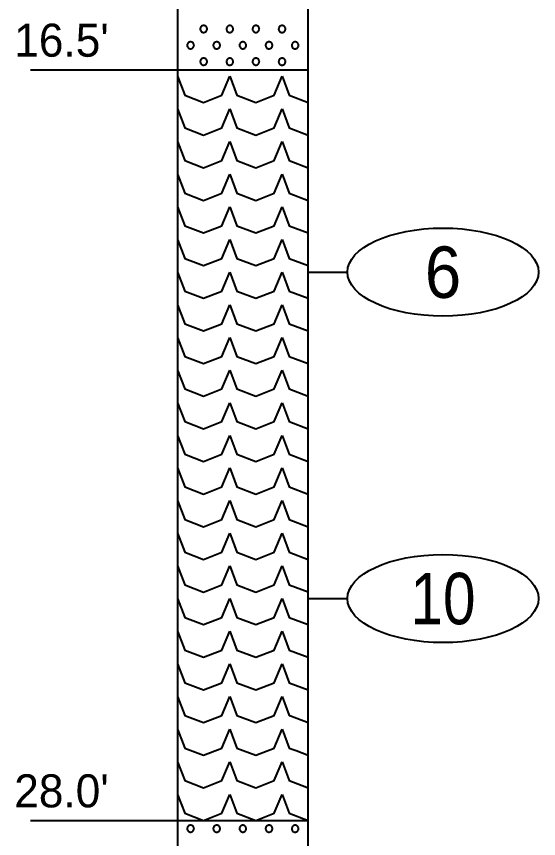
# Model space of a CAD drawing. Extents: x -76 to 974, y -1080 to -735.
# Drawn here: x 89.82 to 98.63, y -798.67 to -784.78 of the extents above; entities that cross this region are included whole.
import ezdxf
from ezdxf.enums import TextEntityAlignment as Align

# ---------------------------------------------------------------- set-up
doc = ezdxf.new("R2010")
doc.units = 0
doc.header["$LTSCALE"] = 0.36
doc.layers.add('27', color=7, linetype='Continuous', lineweight=40)

msp = doc.modelspace()

# ---------------------------------------------------------------- linework, layer by layer
at = {"layer": '27'}
for p, q in [((92.5365, -779.068), (92.5365, -785.683)), ((94.7415, -785.683), (94.7415, -779.068)), ((90.0559, -785.683), (92.5365, -785.683)), ((92.5365, -785.683), (94.7415, -785.683)), ((92.5365, -785.683), (92.5365, -798.3617)), ((94.7415, -798.3617), (94.7415, -785.683)), ((94.7415, -789.1007), (95.403, -789.1007)), ((94.7415, -794.6132), (95.403, -794.6132)), ((90.0559, -798.3617), (92.5365, -798.3617)), ((92.5365, -798.3617), (94.7415, -798.3617)), ((92.5365, -798.3617), (92.5365, -802.3307)), ((94.7415, -802.3307), (94.7415, -798.3617))]:
    msp.add_line(p, q, dxfattribs=at)
for points in [[(93.0355, -784.9939), (93.0348, -784.9849), (93.0327, -784.9761), (93.0292, -784.9677), (93.0245, -784.96), (93.0187, -784.9531), (93.0118, -784.9472), (93.0041, -784.9424), (92.9958, -784.9389), (92.987, -784.9367), (92.978, -784.9359), (92.969, -784.9365), (92.9601, -784.9386), (92.9517, -784.9419), (92.944, -784.9466), (92.937, -784.9524), (92.931, -784.9592), (92.9262, -784.9668), (92.9226, -784.9751), (92.9203, -784.9839), (92.9195, -784.9929), (92.92, -785.0019), (92.922, -785.0108), (92.9253, -785.0192), (92.9298, -785.027), (92.9356, -785.034), (92.9423, -785.0401), (92.9499, -785.045), (92.9582, -785.0486), (92.967, -785.051), (92.976, -785.0519), (92.985, -785.0514), (92.9939, -785.0496), (93.0023, -785.0464), (93.0102, -785.0418), (93.0172, -785.0362), (93.0233, -785.0295), (93.0283, -785.0219), (93.032, -785.0137), (93.0344, -785.0049), (93.0354, -784.996)], [(93.4765, -784.9939), (93.4758, -784.9849), (93.4737, -784.9761), (93.4702, -784.9677), (93.4655, -784.96), (93.4597, -784.9531), (93.4528, -784.9472), (93.4451, -784.9424), (93.4368, -784.9389), (93.428, -784.9367), (93.419, -784.9359), (93.41, -784.9365), (93.4011, -784.9386), (93.3927, -784.9419), (93.385, -784.9466), (93.378, -784.9524), (93.372, -784.9592), (93.3672, -784.9668), (93.3636, -784.9751), (93.3613, -784.9839), (93.3605, -784.9929), (93.361, -785.0019), (93.363, -785.0108), (93.3663, -785.0192), (93.3708, -785.027), (93.3766, -785.034), (93.3833, -785.0401), (93.3909, -785.045), (93.3992, -785.0486), (93.408, -785.051), (93.417, -785.0519), (93.426, -785.0514), (93.4349, -785.0496), (93.4433, -785.0464), (93.4512, -785.0418), (93.4582, -785.0362), (93.4643, -785.0295), (93.4693, -785.0219), (93.473, -785.0137), (93.4754, -785.0049), (93.4764, -784.996)], [(93.9175, -784.9939), (93.9168, -784.9849), (93.9147, -784.9761), (93.9112, -784.9677), (93.9065, -784.96), (93.9007, -784.9531), (93.8938, -784.9472), (93.8861, -784.9424), (93.8778, -784.9389), (93.869, -784.9367), (93.86, -784.9359), (93.851, -784.9365), (93.8421, -784.9386), (93.8337, -784.9419), (93.826, -784.9466), (93.819, -784.9524), (93.813, -784.9592), (93.8082, -784.9668), (93.8046, -784.9751), (93.8023, -784.9839), (93.8015, -784.9929), (93.802, -785.0019), (93.804, -785.0108), (93.8073, -785.0192), (93.8118, -785.027), (93.8176, -785.034), (93.8243, -785.0401), (93.8319, -785.045), (93.8402, -785.0486), (93.849, -785.051), (93.858, -785.0519), (93.867, -785.0514), (93.8759, -785.0496), (93.8843, -785.0464), (93.8922, -785.0418), (93.8992, -785.0362), (93.9053, -785.0295), (93.9103, -785.0219), (93.914, -785.0137), (93.9164, -785.0049), (93.9174, -784.996)], [(94.3585, -784.9939), (94.3578, -784.9849), (94.3557, -784.9761), (94.3522, -784.9677), (94.3475, -784.96), (94.3417, -784.9531), (94.3348, -784.9472), (94.3271, -784.9424), (94.3188, -784.9389), (94.31, -784.9367), (94.301, -784.9359), (94.292, -784.9365), (94.2831, -784.9386), (94.2747, -784.9419), (94.267, -784.9466), (94.26, -784.9524), (94.254, -784.9592), (94.2492, -784.9668), (94.2456, -784.9751), (94.2433, -784.9839), (94.2425, -784.9929), (94.243, -785.0019), (94.245, -785.0108), (94.2483, -785.0192), (94.2528, -785.027), (94.2586, -785.034), (94.2653, -785.0401), (94.2729, -785.045), (94.2812, -785.0486), (94.29, -785.051), (94.299, -785.0519), (94.308, -785.0514), (94.3169, -785.0496), (94.3253, -785.0464), (94.3332, -785.0418), (94.3402, -785.0362), (94.3463, -785.0295), (94.3513, -785.0219), (94.355, -785.0137), (94.3574, -785.0049), (94.3584, -784.996)], [(92.815, -785.2696), (92.8143, -785.2605), (92.8122, -785.2517), (92.8087, -785.2434), (92.804, -785.2356), (92.7982, -785.2287), (92.7913, -785.2228), (92.7836, -785.218), (92.7753, -785.2145), (92.7665, -785.2123), (92.7575, -785.2115), (92.7485, -785.2122), (92.7396, -785.2142), (92.7312, -785.2176), (92.7235, -785.2222), (92.7165, -785.228), (92.7105, -785.2348), (92.7057, -785.2425), (92.7021, -785.2508), (92.6998, -785.2595), (92.699, -785.2685), (92.6995, -785.2776), (92.7015, -785.2864), (92.7048, -785.2948), (92.7093, -785.3027), (92.7151, -785.3097), (92.7218, -785.3157), (92.7294, -785.3206), (92.7377, -785.3243), (92.7465, -785.3266), (92.7555, -785.3275), (92.7645, -785.3271), (92.7734, -785.3252), (92.7818, -785.322), (92.7897, -785.3175), (92.7967, -785.3118), (92.8028, -785.3051), (92.8078, -785.2975), (92.8115, -785.2893), (92.8139, -785.2806), (92.8149, -785.2716)], [(93.256, -785.2696), (93.2553, -785.2605), (93.2532, -785.2517), (93.2497, -785.2434), (93.245, -785.2356), (93.2392, -785.2287), (93.2323, -785.2228), (93.2246, -785.218), (93.2163, -785.2145), (93.2075, -785.2123), (93.1985, -785.2115), (93.1895, -785.2122), (93.1806, -785.2142), (93.1722, -785.2176), (93.1645, -785.2222), (93.1575, -785.228), (93.1515, -785.2348), (93.1467, -785.2425), (93.1431, -785.2508), (93.1408, -785.2595), (93.14, -785.2685), (93.1405, -785.2776), (93.1425, -785.2864), (93.1458, -785.2948), (93.1503, -785.3027), (93.1561, -785.3097), (93.1628, -785.3157), (93.1704, -785.3206), (93.1787, -785.3243), (93.1875, -785.3266), (93.1965, -785.3275), (93.2055, -785.3271), (93.2144, -785.3252), (93.2228, -785.322), (93.2307, -785.3175), (93.2377, -785.3118), (93.2438, -785.3051), (93.2488, -785.2975), (93.2525, -785.2893), (93.2549, -785.2806), (93.2559, -785.2716)], [(93.697, -785.2696), (93.6963, -785.2605), (93.6942, -785.2517), (93.6907, -785.2434), (93.686, -785.2356), (93.6802, -785.2287), (93.6733, -785.2228), (93.6656, -785.218), (93.6573, -785.2145), (93.6485, -785.2123), (93.6395, -785.2115), (93.6305, -785.2122), (93.6216, -785.2142), (93.6132, -785.2176), (93.6055, -785.2222), (93.5985, -785.228), (93.5925, -785.2348), (93.5877, -785.2425), (93.5841, -785.2508), (93.5818, -785.2595), (93.581, -785.2685), (93.5815, -785.2776), (93.5835, -785.2864), (93.5868, -785.2948), (93.5913, -785.3027), (93.5971, -785.3097), (93.6038, -785.3157), (93.6114, -785.3206), (93.6197, -785.3243), (93.6285, -785.3266), (93.6375, -785.3275), (93.6465, -785.3271), (93.6554, -785.3252), (93.6638, -785.322), (93.6717, -785.3175), (93.6787, -785.3118), (93.6848, -785.3051), (93.6898, -785.2975), (93.6935, -785.2893), (93.6959, -785.2806), (93.6969, -785.2716)], [(94.138, -785.2696), (94.1373, -785.2605), (94.1352, -785.2517), (94.1317, -785.2434), (94.127, -785.2356), (94.1212, -785.2287), (94.1143, -785.2228), (94.1066, -785.218), (94.0983, -785.2145), (94.0895, -785.2123), (94.0805, -785.2115), (94.0715, -785.2122), (94.0626, -785.2142), (94.0542, -785.2176), (94.0465, -785.2222), (94.0395, -785.228), (94.0335, -785.2348), (94.0287, -785.2425), (94.0251, -785.2508), (94.0228, -785.2595), (94.022, -785.2685), (94.0225, -785.2776), (94.0245, -785.2864), (94.0278, -785.2948), (94.0323, -785.3027), (94.0381, -785.3097), (94.0448, -785.3157), (94.0524, -785.3206), (94.0607, -785.3243), (94.0695, -785.3266), (94.0785, -785.3275), (94.0875, -785.3271), (94.0964, -785.3252), (94.1048, -785.322), (94.1127, -785.3175), (94.1197, -785.3118), (94.1258, -785.3051), (94.1308, -785.2975), (94.1345, -785.2893), (94.1369, -785.2806), (94.1379, -785.2716)], [(94.579, -785.2696), (94.5783, -785.2605), (94.5762, -785.2517), (94.5727, -785.2434), (94.568, -785.2356), (94.5622, -785.2287), (94.5553, -785.2228), (94.5476, -785.218), (94.5393, -785.2145), (94.5305, -785.2123), (94.5215, -785.2115), (94.5125, -785.2122), (94.5036, -785.2142), (94.4952, -785.2176), (94.4875, -785.2222), (94.4805, -785.228), (94.4745, -785.2348), (94.4697, -785.2425), (94.4661, -785.2508), (94.4638, -785.2595), (94.463, -785.2685), (94.4635, -785.2776), (94.4655, -785.2864), (94.4688, -785.2948), (94.4733, -785.3027), (94.4791, -785.3097), (94.4858, -785.3157), (94.4934, -785.3206), (94.5017, -785.3243), (94.5105, -785.3266), (94.5195, -785.3275), (94.5285, -785.3271), (94.5374, -785.3252), (94.5458, -785.322), (94.5537, -785.3175), (94.5607, -785.3118), (94.5668, -785.3051), (94.5718, -785.2975), (94.5755, -785.2893), (94.5779, -785.2806), (94.5789, -785.2716)], [(93.0355, -785.5452), (93.0348, -785.5362), (93.0327, -785.5273), (93.0292, -785.519), (93.0245, -785.5112), (93.0187, -785.5043), (93.0118, -785.4984), (93.0041, -785.4937), (92.9958, -785.4901), (92.987, -785.488), (92.978, -785.4872), (92.969, -785.4878), (92.9601, -785.4898), (92.9517, -785.4932), (92.944, -785.4978), (92.937, -785.5036), (92.931, -785.5104), (92.9262, -785.5181), (92.9226, -785.5264), (92.9203, -785.5352), (92.9195, -785.5442), (92.92, -785.5532), (92.922, -785.562), (92.9253, -785.5705), (92.9298, -785.5783), (92.9356, -785.5853), (92.9423, -785.5913), (92.9499, -785.5962), (92.9582, -785.5999), (92.967, -785.6022), (92.976, -785.6032), (92.985, -785.6027), (92.9939, -785.6008), (93.0023, -785.5976), (93.0102, -785.5931), (93.0172, -785.5874), (93.0233, -785.5807), (93.0283, -785.5732), (93.032, -785.5649), (93.0344, -785.5562), (93.0354, -785.5472)], [(93.4765, -785.5452), (93.4758, -785.5362), (93.4737, -785.5273), (93.4702, -785.519), (93.4655, -785.5112), (93.4597, -785.5043), (93.4528, -785.4984), (93.4451, -785.4937), (93.4368, -785.4901), (93.428, -785.488), (93.419, -785.4872), (93.41, -785.4878), (93.4011, -785.4898), (93.3927, -785.4932), (93.385, -785.4978), (93.378, -785.5036), (93.372, -785.5104), (93.3672, -785.5181), (93.3636, -785.5264), (93.3613, -785.5352), (93.3605, -785.5442), (93.361, -785.5532), (93.363, -785.562), (93.3663, -785.5705), (93.3708, -785.5783), (93.3766, -785.5853), (93.3833, -785.5913), (93.3909, -785.5962), (93.3992, -785.5999), (93.408, -785.6022), (93.417, -785.6032), (93.426, -785.6027), (93.4349, -785.6008), (93.4433, -785.5976), (93.4512, -785.5931), (93.4582, -785.5874), (93.4643, -785.5807), (93.4693, -785.5732), (93.473, -785.5649), (93.4754, -785.5562), (93.4764, -785.5472)], [(93.9175, -785.5452), (93.9168, -785.5362), (93.9147, -785.5273), (93.9112, -785.519), (93.9065, -785.5112), (93.9007, -785.5043), (93.8938, -785.4984), (93.8861, -785.4937), (93.8778, -785.4901), (93.869, -785.488), (93.86, -785.4872), (93.851, -785.4878), (93.8421, -785.4898), (93.8337, -785.4932), (93.826, -785.4978), (93.819, -785.5036), (93.813, -785.5104), (93.8082, -785.5181), (93.8046, -785.5264), (93.8023, -785.5352), (93.8015, -785.5442), (93.802, -785.5532), (93.804, -785.562), (93.8073, -785.5705), (93.8118, -785.5783), (93.8176, -785.5853), (93.8243, -785.5913), (93.8319, -785.5962), (93.8402, -785.5999), (93.849, -785.6022), (93.858, -785.6032), (93.867, -785.6027), (93.8759, -785.6008), (93.8843, -785.5976), (93.8922, -785.5931), (93.8992, -785.5874), (93.9053, -785.5807), (93.9103, -785.5732), (93.914, -785.5649), (93.9164, -785.5562), (93.9174, -785.5472)], [(94.3585, -785.5452), (94.3578, -785.5362), (94.3557, -785.5273), (94.3522, -785.519), (94.3475, -785.5112), (94.3417, -785.5043), (94.3348, -785.4984), (94.3271, -785.4937), (94.3188, -785.4901), (94.31, -785.488), (94.301, -785.4872), (94.292, -785.4878), (94.2831, -785.4898), (94.2747, -785.4932), (94.267, -785.4978), (94.26, -785.5036), (94.254, -785.5104), (94.2492, -785.5181), (94.2456, -785.5264), (94.2433, -785.5352), (94.2425, -785.5442), (94.243, -785.5532), (94.245, -785.562), (94.2483, -785.5705), (94.2528, -785.5783), (94.2586, -785.5853), (94.2653, -785.5913), (94.2729, -785.5962), (94.2812, -785.5999), (94.29, -785.6022), (94.299, -785.6032), (94.308, -785.6027), (94.3169, -785.6008), (94.3253, -785.5976), (94.3332, -785.5931), (94.3402, -785.5874), (94.3463, -785.5807), (94.3513, -785.5732), (94.355, -785.5649), (94.3574, -785.5562), (94.3584, -785.5472)], [(92.815, -798.4996), (92.8143, -798.4905), (92.8122, -798.4817), (92.8087, -798.4734), (92.804, -798.4656), (92.7982, -798.4587), (92.7913, -798.4528), (92.7836, -798.448), (92.7753, -798.4445), (92.7665, -798.4423), (92.7575, -798.4415), (92.7485, -798.4422), (92.7396, -798.4442), (92.7312, -798.4476), (92.7235, -798.4522), (92.7165, -798.458), (92.7105, -798.4648), (92.7057, -798.4725), (92.7021, -798.4808), (92.6998, -798.4895), (92.699, -798.4985), (92.6995, -798.5076), (92.7015, -798.5164), (92.7048, -798.5248), (92.7093, -798.5327), (92.7151, -798.5397), (92.7218, -798.5457), (92.7294, -798.5506), (92.7377, -798.5543), (92.7465, -798.5566), (92.7555, -798.5575), (92.7645, -798.5571), (92.7734, -798.5552), (92.7818, -798.552), (92.7897, -798.5475), (92.7967, -798.5418), (92.8028, -798.5351), (92.8078, -798.5275), (92.8115, -798.5193), (92.8139, -798.5106), (92.8149, -798.5016)], [(93.256, -798.4996), (93.2553, -798.4905), (93.2532, -798.4817), (93.2497, -798.4734), (93.245, -798.4656), (93.2392, -798.4587), (93.2323, -798.4528), (93.2246, -798.448), (93.2163, -798.4445), (93.2075, -798.4423), (93.1985, -798.4415), (93.1895, -798.4422), (93.1806, -798.4442), (93.1722, -798.4476), (93.1645, -798.4522), (93.1575, -798.458), (93.1515, -798.4648), (93.1467, -798.4725), (93.1431, -798.4808), (93.1408, -798.4895), (93.14, -798.4985), (93.1405, -798.5076), (93.1425, -798.5164), (93.1458, -798.5248), (93.1503, -798.5327), (93.1561, -798.5397), (93.1628, -798.5457), (93.1704, -798.5506), (93.1787, -798.5543), (93.1875, -798.5566), (93.1965, -798.5575), (93.2055, -798.5571), (93.2144, -798.5552), (93.2228, -798.552), (93.2307, -798.5475), (93.2377, -798.5418), (93.2438, -798.5351), (93.2488, -798.5275), (93.2525, -798.5193), (93.2549, -798.5106), (93.2559, -798.5016)], [(93.697, -798.4996), (93.6963, -798.4905), (93.6942, -798.4817), (93.6907, -798.4734), (93.686, -798.4656), (93.6802, -798.4587), (93.6733, -798.4528), (93.6656, -798.448), (93.6573, -798.4445), (93.6485, -798.4423), (93.6395, -798.4415), (93.6305, -798.4422), (93.6216, -798.4442), (93.6132, -798.4476), (93.6055, -798.4522), (93.5985, -798.458), (93.5925, -798.4648), (93.5877, -798.4725), (93.5841, -798.4808), (93.5818, -798.4895), (93.581, -798.4985), (93.5815, -798.5076), (93.5835, -798.5164), (93.5868, -798.5248), (93.5913, -798.5327), (93.5971, -798.5397), (93.6038, -798.5457), (93.6114, -798.5506), (93.6197, -798.5543), (93.6285, -798.5566), (93.6375, -798.5575), (93.6465, -798.5571), (93.6554, -798.5552), (93.6638, -798.552), (93.6717, -798.5475), (93.6787, -798.5418), (93.6848, -798.5351), (93.6898, -798.5275), (93.6935, -798.5193), (93.6959, -798.5106), (93.6969, -798.5016)], [(94.138, -798.4996), (94.1373, -798.4905), (94.1352, -798.4817), (94.1317, -798.4734), (94.127, -798.4656), (94.1212, -798.4587), (94.1143, -798.4528), (94.1066, -798.448), (94.0983, -798.4445), (94.0895, -798.4423), (94.0805, -798.4415), (94.0715, -798.4422), (94.0626, -798.4442), (94.0542, -798.4476), (94.0465, -798.4522), (94.0395, -798.458), (94.0335, -798.4648), (94.0287, -798.4725), (94.0251, -798.4808), (94.0228, -798.4895), (94.022, -798.4985), (94.0225, -798.5076), (94.0245, -798.5164), (94.0278, -798.5248), (94.0323, -798.5327), (94.0381, -798.5397), (94.0448, -798.5457), (94.0524, -798.5506), (94.0607, -798.5543), (94.0695, -798.5566), (94.0785, -798.5575), (94.0875, -798.5571), (94.0964, -798.5552), (94.1048, -798.552), (94.1127, -798.5475), (94.1197, -798.5418), (94.1258, -798.5351), (94.1308, -798.5275), (94.1345, -798.5193), (94.1369, -798.5106), (94.1379, -798.5016)], [(94.579, -798.4996), (94.5783, -798.4905), (94.5762, -798.4817), (94.5727, -798.4734), (94.568, -798.4656), (94.5622, -798.4587), (94.5553, -798.4528), (94.5476, -798.448), (94.5393, -798.4445), (94.5305, -798.4423), (94.5215, -798.4415), (94.5125, -798.4422), (94.5036, -798.4442), (94.4952, -798.4476), (94.4875, -798.4522), (94.4805, -798.458), (94.4745, -798.4648), (94.4697, -798.4725), (94.4661, -798.4808), (94.4638, -798.4895), (94.463, -798.4985), (94.4635, -798.5076), (94.4655, -798.5164), (94.4688, -798.5248), (94.4733, -798.5327), (94.4791, -798.5397), (94.4858, -798.5457), (94.4934, -798.5506), (94.5017, -798.5543), (94.5105, -798.5566), (94.5195, -798.5575), (94.5285, -798.5571), (94.5374, -798.5552), (94.5458, -798.552), (94.5537, -798.5475), (94.5607, -798.5418), (94.5668, -798.5351), (94.5718, -798.5275), (94.5755, -798.5193), (94.5779, -798.5106), (94.5789, -798.5016)]]:
    msp.add_lwpolyline(points, close=True, dxfattribs=at)
for points in [[(92.5365, -785.7932), (92.6578, -786.113), (92.9775, -786.2342), (93.2862, -786.113), (93.4185, -785.7932)], [(93.4185, -785.7932), (93.5398, -786.113), (93.8595, -786.2342), (94.1682, -786.113), (94.3005, -785.7932)], [(94.3005, -785.7932), (94.4218, -786.113), (94.7415, -786.2342)], [(92.5365, -786.3445), (92.6578, -786.6642), (92.9775, -786.7855), (93.2862, -786.6642), (93.4185, -786.3445)], [(93.4185, -786.3445), (93.5398, -786.6642), (93.8595, -786.7855), (94.1682, -786.6642), (94.3005, -786.3445)], [(94.3005, -786.3445), (94.4218, -786.6642), (94.7415, -786.7854)], [(92.5365, -786.8957), (92.6578, -787.2155), (92.9775, -787.3367), (93.2862, -787.2155), (93.4185, -786.8957)], [(93.4185, -786.8957), (93.5398, -787.2155), (93.8595, -787.3367), (94.1682, -787.2155), (94.3005, -786.8957)], [(94.3005, -786.8957), (94.4218, -787.2155), (94.7415, -787.3367)], [(92.5365, -787.447), (92.6578, -787.7667), (92.9775, -787.888), (93.2862, -787.7667), (93.4185, -787.447)], [(93.4185, -787.447), (93.5398, -787.7667), (93.8595, -787.888), (94.1682, -787.7667), (94.3005, -787.447)], [(94.3005, -787.447), (94.4218, -787.7667), (94.7415, -787.8879)], [(92.5365, -787.9982), (92.6578, -788.318), (92.9775, -788.4392), (93.2862, -788.318), (93.4185, -787.9982)], [(93.4185, -787.9982), (93.5398, -788.318), (93.8595, -788.4392), (94.1682, -788.318), (94.3005, -787.9982)], [(94.3005, -787.9982), (94.4218, -788.318), (94.7415, -788.4392)], [(92.5365, -788.5495), (92.6578, -788.8692), (92.9775, -788.9905), (93.2862, -788.8692), (93.4185, -788.5495)], [(93.4185, -788.5495), (93.5398, -788.8692), (93.8595, -788.9905), (94.1682, -788.8692), (94.3005, -788.5495)], [(94.3005, -788.5495), (94.4218, -788.8692), (94.7415, -788.9904)], [(92.5365, -789.1007), (92.6578, -789.4205), (92.9775, -789.5417), (93.2862, -789.4205), (93.4185, -789.1007)], [(93.4185, -789.1007), (93.5398, -789.4205), (93.8595, -789.5417), (94.1682, -789.4205), (94.3005, -789.1007)], [(94.3005, -789.1007), (94.4218, -789.4205), (94.7415, -789.5417)], [(92.5365, -789.652), (92.6578, -789.9717), (92.9775, -790.093), (93.2862, -789.9717), (93.4185, -789.652)], [(93.4185, -789.652), (93.5398, -789.9717), (93.8595, -790.093), (94.1682, -789.9717), (94.3005, -789.652)], [(94.3005, -789.652), (94.4218, -789.9717), (94.7415, -790.0929)], [(92.5365, -790.2032), (92.6578, -790.523), (92.9775, -790.6442), (93.2862, -790.523), (93.4185, -790.2032)], [(93.4185, -790.2032), (93.5398, -790.523), (93.8595, -790.6442), (94.1682, -790.523), (94.3005, -790.2032)], [(94.3005, -790.2032), (94.4218, -790.523), (94.7415, -790.6442)], [(92.5365, -790.7545), (92.6578, -791.0742), (92.9775, -791.1955), (93.2862, -791.0742), (93.4185, -790.7545)], [(93.4185, -790.7545), (93.5398, -791.0742), (93.8595, -791.1955), (94.1682, -791.0742), (94.3005, -790.7545)], [(94.3005, -790.7545), (94.4218, -791.0742), (94.7415, -791.1954)], [(92.5365, -791.3057), (92.6578, -791.6255), (92.9775, -791.7467), (93.2862, -791.6255), (93.4185, -791.3057)], [(93.4185, -791.3057), (93.5398, -791.6255), (93.8595, -791.7467), (94.1682, -791.6255), (94.3005, -791.3057)], [(94.3005, -791.3057), (94.4218, -791.6255), (94.7415, -791.7467)], [(92.5365, -791.857), (92.6578, -792.1767), (92.9775, -792.298), (93.2862, -792.1767), (93.4185, -791.857)], [(93.4185, -791.857), (93.5398, -792.1767), (93.8595, -792.298), (94.1682, -792.1767), (94.3005, -791.857)], [(94.3005, -791.857), (94.4218, -792.1767), (94.7415, -792.2979)], [(92.5365, -792.4082), (92.6578, -792.728), (92.9775, -792.8492), (93.2862, -792.728), (93.4185, -792.4082)], [(93.4185, -792.4082), (93.5398, -792.728), (93.8595, -792.8492), (94.1682, -792.728), (94.3005, -792.4082)], [(94.3005, -792.4082), (94.4218, -792.728), (94.7415, -792.8492)], [(92.5365, -792.9595), (92.6578, -793.2792), (92.9775, -793.4005), (93.2862, -793.2792), (93.4185, -792.9595)], [(93.4185, -792.9595), (93.5398, -793.2792), (93.8595, -793.4005), (94.1682, -793.2792), (94.3005, -792.9595)], [(94.3005, -792.9595), (94.4218, -793.2792), (94.7415, -793.4004)], [(92.5365, -793.5107), (92.6578, -793.8305), (92.9775, -793.9517), (93.2862, -793.8305), (93.4185, -793.5107)], [(93.4185, -793.5107), (93.5398, -793.8305), (93.8595, -793.9517), (94.1682, -793.8305), (94.3005, -793.5107)], [(94.3005, -793.5107), (94.4218, -793.8305), (94.7415, -793.9517)], [(92.5365, -794.062), (92.6578, -794.3817), (92.9775, -794.503), (93.2862, -794.3817), (93.4185, -794.062)], [(93.4185, -794.062), (93.5398, -794.3817), (93.8595, -794.503), (94.1682, -794.3817), (94.3005, -794.062)], [(94.3005, -794.062), (94.4218, -794.3817), (94.7415, -794.5029)], [(92.5365, -794.6132), (92.6578, -794.933), (92.9775, -795.0542), (93.2862, -794.933), (93.4185, -794.6132)], [(93.4185, -794.6132), (93.5398, -794.933), (93.8595, -795.0542), (94.1682, -794.933), (94.3005, -794.6132)], [(94.3005, -794.6132), (94.4218, -794.933), (94.7415, -795.0542)], [(92.5365, -795.1645), (92.6578, -795.4842), (92.9775, -795.6055), (93.2862, -795.4842), (93.4185, -795.1645)], [(93.4185, -795.1645), (93.5398, -795.4842), (93.8595, -795.6055), (94.1682, -795.4842), (94.3005, -795.1645)], [(94.3005, -795.1645), (94.4218, -795.4842), (94.7415, -795.6054)], [(92.5365, -795.7157), (92.6578, -796.0355), (92.9775, -796.1567), (93.2862, -796.0355), (93.4185, -795.7157)], [(93.4185, -795.7157), (93.5398, -796.0355), (93.8595, -796.1567), (94.1682, -796.0355), (94.3005, -795.7157)], [(94.3005, -795.7157), (94.4218, -796.0355), (94.7415, -796.1567)], [(92.5365, -796.267), (92.6578, -796.5867), (92.9775, -796.708), (93.2862, -796.5867), (93.4185, -796.267)], [(93.4185, -796.267), (93.5398, -796.5867), (93.8595, -796.708), (94.1682, -796.5867), (94.3005, -796.267)], [(94.3005, -796.267), (94.4218, -796.5867), (94.4336, -796.5912), (94.7415, -796.7079)], [(92.5365, -796.8182), (92.6578, -797.138), (92.9775, -797.2592), (93.2862, -797.138), (93.4185, -796.8182)], [(93.4185, -796.8182), (93.5398, -797.138), (93.8595, -797.2592), (94.1682, -797.138), (94.3005, -796.8182)], [(94.3005, -796.8182), (94.4218, -797.138), (94.5362, -797.1814), (94.7415, -797.2592)], [(92.5365, -797.3695), (92.6578, -797.6892), (92.9775, -797.8105), (93.2862, -797.6892), (93.4185, -797.3695)], [(93.4185, -797.3695), (93.5398, -797.6892), (93.8595, -797.8105), (94.1682, -797.6892), (94.3005, -797.3695)], [(94.3005, -797.3695), (94.4218, -797.6892), (94.6388, -797.7715), (94.7415, -797.8104)], [(92.5365, -797.9207), (92.6578, -798.2405), (92.9775, -798.3617), (93.2862, -798.2405), (93.4185, -797.9207)], [(93.4185, -797.9207), (93.5398, -798.2405), (93.8595, -798.3617), (94.1682, -798.2405), (94.3005, -797.9207)], [(94.3005, -797.9207), (94.4218, -798.2405), (94.7415, -798.3617), (94.7415, -798.3617)]]:
    msp.add_lwpolyline(points, dxfattribs=at)
for centre in [(97.0154, -789.1007), (97.0154, -794.6132)]:
    msp.add_ellipse(centre, major_axis=(1.6124, 0), ratio=0.461538, dxfattribs=at)

# ---------------------------------------------------------------- texts
for s, p in [("16.5'", (89.7817, -785.462)), ("28.0'", (89.7817, -798.1405))]:
    msp.add_text(s, height=0.5581, dxfattribs=at).set_placement(p)
for s, width, p in [('6', 0.95, (97.0158, -789.535)), ('10', 0.85, (97.0158, -795.0476))]:
    msp.add_text(s, height=0.8682, dxfattribs=dict(at, width=width)).set_placement(p, align=Align.CENTER)

doc.saveas('drawing.dxf')
